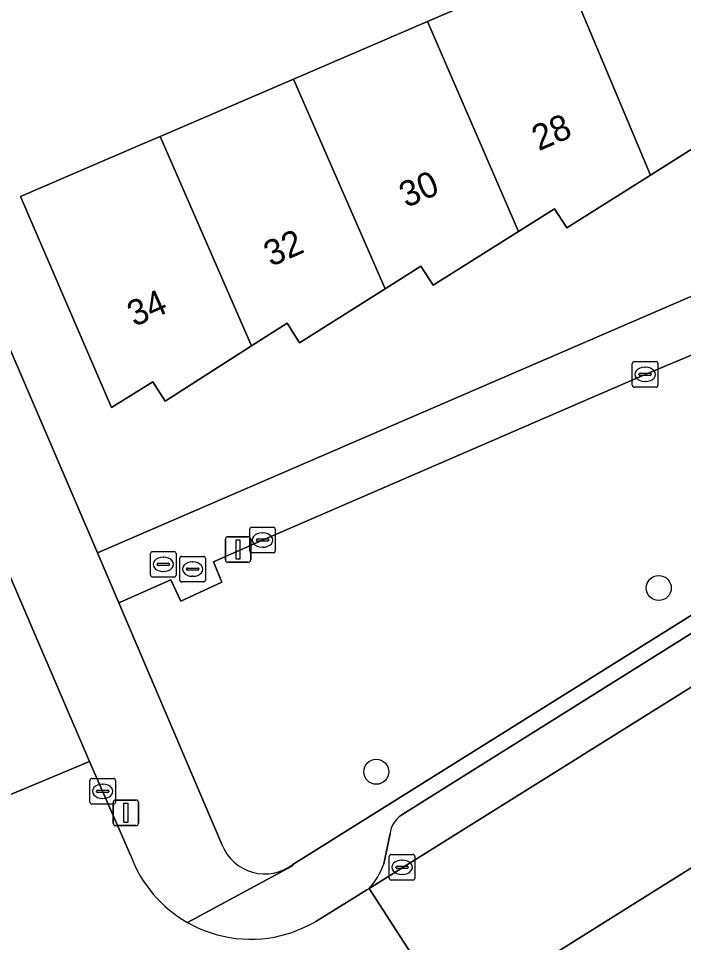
# Model space of a CAD drawing. Extents: x 159352 to 160617, y 385888 to 387323.
# Drawn here: x 159614.36 to 159640.38, y 386145.65 to 386181.79 of the extents above; entities that cross this region are included whole.
import ezdxf

# ---------------------------------------------------------------- set-up
doc = ezdxf.new("R2010")
doc.units = 0
for name, color, linetype in [('IMGEO_Boom', 7, 'Continuous'), ('IMGEO_Erf', 7, 'Continuous'), ('IMGEO_Groenvoorziening', 7, 'Continuous'), ('IMGEO_Kolk', 7, 'Continuous'), ('IMGEO_Lichtmast', 7, 'Continuous'), ('IMGEO_Pand', 7, 'Continuous'), ('IMGEO_Pand_nummerreeks', 7, 'Continuous'), ('IMGEO_Parkeervlak_open', 7, 'Continuous'), ('IMGEO_Rijbaan_lokaal_gesloten', 7, 'Continuous'), ('IMGEO_Rijbaan_lokaal_open', 7, 'Continuous'), ('IMGEO_Rioolput', 7, 'Continuous'), ('IMGEO_Voetpad_open', 7, 'Continuous')]:
    doc.layers.add(name, color=color, linetype=linetype)

msp = doc.modelspace()

# ---------------------------------------------------------------- linework, layer by layer
at = {"layer": 'IMGEO_Boom'}
for centre in [(159639.411, 386159.513), (159628.357, 386152.326)]:
    msp.add_circle(centre, 0.489, dxfattribs=at)
at = {"layer": 'IMGEO_Erf'}
for points in [[(159659.692, 386207.676), (159651.93, 386204.377), (159652.706, 386202.574), (159652.195, 386201.7), (159650.461, 386200.954), (159649.448, 386203.309), (159647.553, 386202.475), (159648.558, 386200.141), (159645.044, 386198.629), (159642.092, 386197.359), (159641.088, 386199.692), (159614.885, 386188.675), (159616.371, 386185.229), (159610.171, 386182.682), (159608.419, 386181.908), (159612.907, 386171.428), (159617.444, 386160.891), (159669.117, 386183.212), (159707.116, 386199.677), (159719.747, 386207.6)], [(159643.232, 386178.284), (159639.082, 386175.665), (159635.81, 386173.6), (159635.334, 386174.348), (159633.92, 386173.459), (159630.581, 386171.359), (159630.105, 386172.105), (159628.705, 386171.22), (159625.352, 386169.1), (159624.871, 386169.878), (159623.475, 386168.985), (159620.098, 386166.825), (159619.618, 386167.583), (159617.991, 386166.569), (159614.441, 386174.83), (159619.036, 386176.803), (159619.905, 386177.176), (159625.122, 386179.417), (159630.367, 386181.669), (159635.611, 386183.921)]]:
    msp.add_lwpolyline(points, dxfattribs=at)
at = {"layer": 'IMGEO_Groenvoorziening'}
for points in [[(159645.566, 386161.501), (159641.058, 386168.783), (159638.878, 386167.868), (159623.907, 386161.387), (159621.986, 386160.533), (159622.308, 386159.737), (159620.711, 386159), (159620.325, 386159.832), (159618.283, 386158.932)], [(159625.088, 386148.695), (159645.566, 386161.501)], [(159618.283, 386158.932), (159622.325, 386149.461)]]:
    msp.add_lwpolyline(points, dxfattribs=at)
msp.add_arc((159624, 386150.137), 1.806, 201.9666, 307.0429, dxfattribs=at)
at = {"layer": 'IMGEO_Kolk'}
for p, q in [((159638.451, 386168.369), (159639.303, 386168.369)), ((159638.376, 386167.443), (159638.376, 386168.295)), ((159638.864, 386168.149), (159638.889, 386168.149)), ((159639.377, 386168.295), (159639.377, 386167.443)), ((159638.635, 386167.863), (159638.635, 386167.875)), ((159639.073, 386167.826), (159638.675, 386167.826)), ((159638.678, 386167.912), (159639.076, 386167.912)), ((159638.887, 386167.589), (159638.862, 386167.589)), ((159639.119, 386167.875), (159639.119, 386167.863)), ((159639.303, 386167.369), (159638.451, 386167.369)), ((159623.406, 386160.962), (159623.406, 386161.814)), ((159623.481, 386161.888), (159624.333, 386161.888)), ((159624.407, 386161.814), (159624.407, 386160.962)), ((159623.894, 386161.668), (159623.919, 386161.668)), ((159623.665, 386161.382), (159623.665, 386161.394)), ((159624.103, 386161.345), (159623.705, 386161.345)), ((159623.708, 386161.431), (159624.106, 386161.431)), ((159623.917, 386161.108), (159623.892, 386161.108)), ((159624.149, 386161.394), (159624.149, 386161.382)), ((159624.333, 386160.888), (159623.481, 386160.888)), ((159617.228, 386152.064), (159618.08, 386152.064)), ((159617.153, 386151.138), (159617.153, 386151.99)), ((159617.641, 386151.844), (159617.666, 386151.844)), ((159618.154, 386151.99), (159618.154, 386151.138)), ((159617.412, 386151.558), (159617.412, 386151.57)), ((159617.85, 386151.521), (159617.452, 386151.521)), ((159617.455, 386151.607), (159617.853, 386151.607)), ((159617.896, 386151.57), (159617.896, 386151.558)), ((159618.08, 386151.064), (159617.228, 386151.064)), ((159617.664, 386151.284), (159617.639, 386151.284)), ((159628.867, 386148.166), (159628.867, 386149.018)), ((159628.942, 386149.092), (159629.794, 386149.092)), ((159629.355, 386148.872), (159629.38, 386148.872)), ((159629.868, 386149.018), (159629.868, 386148.166)), ((159629.126, 386148.586), (159629.126, 386148.598)), ((159629.564, 386148.549), (159629.166, 386148.549)), ((159629.169, 386148.635), (159629.567, 386148.635)), ((159629.61, 386148.598), (159629.61, 386148.586)), ((159629.794, 386148.092), (159628.942, 386148.092)), ((159629.378, 386148.312), (159629.353, 386148.312))]:
    msp.add_line(p, q, dxfattribs=at)
for points in [[(159638.451, 386168.369), (159639.303, 386168.369)], [(159638.376, 386167.443), (159638.376, 386168.295)], [(159639.377, 386168.295), (159639.377, 386167.443)], [(159639.303, 386167.369), (159638.451, 386167.369)], [(159623.406, 386160.962), (159623.406, 386161.814)], [(159623.481, 386161.888), (159624.333, 386161.888)], [(159624.407, 386161.814), (159624.407, 386160.962)], [(159624.333, 386160.888), (159623.481, 386160.888)], [(159617.228, 386152.064), (159618.08, 386152.064)], [(159617.153, 386151.138), (159617.153, 386151.99)], [(159618.154, 386151.99), (159618.154, 386151.138)], [(159618.08, 386151.064), (159617.228, 386151.064)], [(159628.867, 386148.166), (159628.867, 386149.018)], [(159628.942, 386149.092), (159629.794, 386149.092)], [(159629.868, 386149.018), (159629.868, 386148.166)], [(159629.794, 386148.092), (159628.942, 386148.092)]]:
    msp.add_lwpolyline(points, dxfattribs=at)
for centre, radius, start, end in [((159638.453, 386168.293), 0.0765, 91.552, 178.448), ((159638.453, 386168.293), 0.0765, 91.552, 178.448), ((159639.301, 386168.293), 0.0765, 1.552, 88.448), ((159639.301, 386168.293), 0.0765, 1.552, 88.448), ((159638.675, 386167.872), 0.0403, 85.8775, 175.7526), ((159638.672, 386167.862), 0.0366, 178.938, 274.7102), ((159639.076, 386167.869), 0.043, 264.8664, 352.4533), ((159639.08, 386167.874), 0.0386, 1.7309, 96.639), ((159638.453, 386167.445), 0.0765, 181.552, 268.448), ((159638.453, 386167.445), 0.0765, 181.552, 268.448), ((159639.301, 386167.445), 0.0765, 271.552, 358.448), ((159639.301, 386167.445), 0.0765, 271.552, 358.448), ((159623.483, 386161.812), 0.0765, 91.552, 178.448), ((159623.483, 386161.812), 0.0765, 91.552, 178.448), ((159624.331, 386161.812), 0.0765, 1.552, 88.448), ((159624.331, 386161.812), 0.0765, 1.552, 88.448), ((159623.705, 386161.391), 0.0403, 85.8775, 175.7526), ((159623.702, 386161.381), 0.0366, 178.938, 274.7102), ((159624.106, 386161.388), 0.043, 264.8664, 352.4533), ((159624.11, 386161.393), 0.0386, 1.7309, 96.639), ((159623.483, 386160.964), 0.0765, 181.552, 268.448), ((159623.483, 386160.964), 0.0765, 181.552, 268.448), ((159624.331, 386160.964), 0.0765, 271.552, 358.448), ((159624.331, 386160.964), 0.0765, 271.552, 358.448), ((159617.23, 386151.988), 0.0765, 91.552, 178.448), ((159617.23, 386151.988), 0.0765, 91.552, 178.448), ((159618.078, 386151.988), 0.0765, 1.552, 88.448), ((159618.078, 386151.988), 0.0765, 1.552, 88.448), ((159617.452, 386151.567), 0.0403, 85.8775, 175.7526), ((159617.449, 386151.557), 0.0366, 178.938, 274.7102), ((159617.853, 386151.564), 0.043, 264.8664, 352.4533), ((159617.857, 386151.569), 0.0386, 1.7309, 96.639), ((159617.23, 386151.14), 0.0765, 181.552, 268.448), ((159617.23, 386151.14), 0.0765, 181.552, 268.448), ((159618.078, 386151.14), 0.0765, 271.552, 358.448), ((159618.078, 386151.14), 0.0765, 271.552, 358.448), ((159628.944, 386149.016), 0.0765, 91.552, 178.448), ((159628.944, 386149.016), 0.0765, 91.552, 178.448), ((159629.792, 386149.016), 0.0765, 1.552, 88.448), ((159629.792, 386149.016), 0.0765, 1.552, 88.448), ((159629.166, 386148.595), 0.0403, 85.8775, 175.7526), ((159629.163, 386148.585), 0.0366, 178.938, 274.7102), ((159629.567, 386148.592), 0.043, 264.8664, 352.4533), ((159629.571, 386148.597), 0.0386, 1.7309, 96.639), ((159628.944, 386148.168), 0.0765, 181.552, 268.448), ((159628.944, 386148.168), 0.0765, 181.552, 268.448), ((159629.792, 386148.168), 0.0765, 271.552, 358.448), ((159629.792, 386148.168), 0.0765, 271.552, 358.448)]:
    msp.add_arc(centre, radius, start, end, dxfattribs=at)
for centre, major_axis, ratio, start_param, end_param in [((159638.863, 386167.869), (-0.387, 0.002), 0.722429, 4.712389, 7.853982), ((159638.888, 386167.869), (-0.39, 0.002), 0.717154, 1.570796, 4.712389), ((159623.893, 386161.388), (-0.387, 0.002), 0.722429, 4.712389, 7.853982), ((159623.918, 386161.388), (-0.39, 0.002), 0.717154, 1.570796, 4.712389), ((159617.64, 386151.564), (-0.387, 0.002), 0.722429, 4.712389, 7.853982), ((159617.665, 386151.564), (-0.39, 0.002), 0.717154, 1.570796, 4.712389), ((159629.354, 386148.592), (-0.387, 0.002), 0.722429, 4.712389, 7.853982), ((159629.379, 386148.592), (-0.39, 0.002), 0.717154, 1.570796, 4.712389)]:
    msp.add_ellipse(centre, major_axis=major_axis, ratio=ratio, start_param=start_param, end_param=end_param, dxfattribs=at)
at = {"layer": 'IMGEO_Lichtmast'}
for p, q in [((159622.553, 386161.519), (159623.343, 386161.519)), ((159623.343, 386161.519), (159622.553, 386161.519)), ((159622.453, 386160.619), (159622.453, 386161.419)), ((159622.453, 386161.419), (159622.453, 386160.619)), ((159623.443, 386161.419), (159623.443, 386160.619)), ((159623.443, 386160.619), (159623.443, 386161.419)), ((159623.343, 386160.519), (159622.553, 386160.519)), ((159622.553, 386160.519), (159623.343, 386160.519)), ((159618.064, 386150.322), (159618.064, 386151.122)), ((159618.064, 386151.122), (159618.064, 386150.322)), ((159618.164, 386151.222), (159618.954, 386151.222)), ((159618.954, 386151.222), (159618.164, 386151.222)), ((159619.054, 386151.122), (159619.054, 386150.322)), ((159619.054, 386150.322), (159619.054, 386151.122)), ((159618.954, 386150.222), (159618.164, 386150.222)), ((159618.164, 386150.222), (159618.954, 386150.222))]:
    msp.add_line(p, q, dxfattribs=at)
for points in [[(159622.873, 386161.394), (159623.023, 386161.394), (159623.023, 386160.644), (159622.873, 386160.644), (159622.873, 386161.394)], [(159618.484, 386151.097), (159618.634, 386151.097), (159618.634, 386150.347), (159618.484, 386150.347), (159618.484, 386151.097)]]:
    msp.add_lwpolyline(points, dxfattribs=at)
for centre, start, end in [((159622.553, 386161.419), 90, 180), ((159622.553, 386161.419), 90, 180), ((159623.343, 386161.419), 0, 90), ((159623.343, 386161.419), 360, 90), ((159622.553, 386160.619), 180, 270), ((159622.553, 386160.619), 180, 270), ((159623.343, 386160.619), 270, 0), ((159623.343, 386160.619), 270, 0), ((159618.164, 386151.122), 90, 180), ((159618.164, 386151.122), 90, 180), ((159618.954, 386151.122), 0, 90), ((159618.954, 386151.122), 360, 90), ((159618.164, 386150.322), 180, 270), ((159618.164, 386150.322), 180, 270), ((159618.954, 386150.322), 270, 0), ((159618.954, 386150.322), 270, 0)]:
    msp.add_arc(centre, 0.1, start, end, dxfattribs=at)
at = {"layer": 'IMGEO_Pand'}
for points in [[(159643.478, 386187.832), (159638.005, 386185.482), (159638.828, 386183.565), (159636.23, 386182.449), (159639.082, 386175.665), (159643.232, 386178.284), (159643.704, 386177.534), (159647.038, 386179.665)], [(159636.23, 386182.449), (159635.611, 386183.921), (159630.367, 386181.669), (159633.92, 386173.459), (159635.334, 386174.348), (159635.81, 386173.6), (159639.082, 386175.665)], [(159628.705, 386171.22), (159630.105, 386172.105), (159630.581, 386171.359), (159633.92, 386173.459), (159630.367, 386181.669), (159625.122, 386179.417)], [(159625.122, 386179.417), (159619.905, 386177.176), (159623.475, 386168.985), (159624.871, 386169.878), (159625.352, 386169.1), (159628.705, 386171.22)], [(159619.905, 386177.176), (159619.036, 386176.803), (159614.441, 386174.83), (159617.991, 386166.569), (159619.618, 386167.583), (159620.098, 386166.825), (159623.475, 386168.985)]]:
    msp.add_lwpolyline(points, close=True, dxfattribs=at)
at = {"layer": 'IMGEO_Parkeervlak_open'}
for points in [[(159694.982, 386191.739), (159692.137, 386189.957), (159683.351, 386184.43), (159680.171, 386182.463), (159666.308, 386173.758), (159663.117, 386171.76), (159649.085, 386162.993), (159645.879, 386160.999), (159629.498, 386150.732), (159629.323, 386150.614)], [(159628.085, 386147.762), (159667.269, 386172.261)], [(159628.901, 386149.908), (159628.65, 386148.731)]]:
    msp.add_lwpolyline(points, dxfattribs=at)
for centre, radius, start, end in [((159629.853, 386149.818), 0.957, 123.671, 174.5927), ((159625.916, 386149.676), 2.893, 318.5759, 340.9333)]:
    msp.add_arc(centre, radius, start, end, dxfattribs=at)
at = {"layer": 'IMGEO_Rijbaan_lokaal_gesloten'}
msp.add_lwpolyline([(159566.795, 386249.573), (159572.932, 386235.406), (159572.998, 386235.252), (159581.946, 386214.493), (159593.802, 386187.082), (159593.907, 386186.821), (159600.42, 386171.678), (159606.398, 386157.681), (159609.708, 386149.629), (159617.137, 386152.722), (159605.373, 386180.099), (159601.493, 386189.065), (159601.41, 386189.278), (159595.222, 386203.658), (159595.12, 386203.87), (159594.985, 386203.82), (159587.984, 386220.031), (159584.17, 386228.799), (159577.078, 386245.165), (159572.965, 386254.727), (159571.577, 386257.955), (159571.189, 386258.857), (159570.042, 386261.524), (159567.886, 386266.536)], dxfattribs=at)
at = {"layer": 'IMGEO_Rijbaan_lokaal_open'}
msp.add_lwpolyline([(159648.997, 386153.776), (159651.127, 386155.109), (159653.753, 386156.753), (159670.441, 386167.202), (159667.269, 386172.261), (159628.085, 386147.762), (159631.34, 386142.72), (159646.177, 386152.01)], close=True, dxfattribs=at)
for points in [[(159618.748, 386149.045), (159617.137, 386152.722), (159609.708, 386149.629), (159611.586, 386145.062)], [(159626.028, 386139.36), (159628.856, 386141.148), (159631.34, 386142.72), (159628.085, 386147.762), (159627.99, 386147.704), (159627.575, 386147.447), (159625.987, 386146.468)]]:
    msp.add_lwpolyline(points, dxfattribs=at)
for centre, radius, start, end in [((159623.45, 386150.791), 5.016, 200.376, 240.3811), ((159623.447, 386150.789), 5.012, 240.3948, 286.457), ((159622.686, 386152.542), 6.913, 288.3915, 298.5233)]:
    msp.add_arc(centre, radius, start, end, dxfattribs=at)
at = {"layer": 'IMGEO_Rioolput'}
for p, q in [((159619.525, 386160.014), (159619.525, 386160.866)), ((159619.6, 386160.94), (159620.452, 386160.94)), ((159620.013, 386160.72), (159620.038, 386160.72)), ((159620.526, 386160.866), (159620.526, 386160.014)), ((159620.745, 386160.752), (159621.597, 386160.752)), ((159619.784, 386160.434), (159619.784, 386160.446)), ((159620.222, 386160.397), (159619.824, 386160.397)), ((159619.827, 386160.483), (159620.225, 386160.483)), ((159620.268, 386160.446), (159620.268, 386160.434)), ((159620.67, 386159.826), (159620.67, 386160.678)), ((159621.158, 386160.532), (159621.183, 386160.532)), ((159621.671, 386160.678), (159621.671, 386159.826)), ((159620.036, 386160.16), (159620.011, 386160.16)), ((159620.929, 386160.246), (159620.929, 386160.258)), ((159621.367, 386160.209), (159620.969, 386160.209)), ((159620.972, 386160.295), (159621.37, 386160.295)), ((159621.413, 386160.258), (159621.413, 386160.246)), ((159620.452, 386159.94), (159619.6, 386159.94)), ((159621.597, 386159.752), (159620.745, 386159.752)), ((159621.181, 386159.972), (159621.156, 386159.972))]:
    msp.add_line(p, q, dxfattribs=at)
for points in [[(159619.525, 386160.014), (159619.525, 386160.866)], [(159619.6, 386160.94), (159620.452, 386160.94)], [(159620.526, 386160.866), (159620.526, 386160.014)], [(159620.745, 386160.752), (159621.597, 386160.752)], [(159620.67, 386159.826), (159620.67, 386160.678)], [(159621.671, 386160.678), (159621.671, 386159.826)], [(159620.452, 386159.94), (159619.6, 386159.94)], [(159621.597, 386159.752), (159620.745, 386159.752)]]:
    msp.add_lwpolyline(points, dxfattribs=at)
for centre, radius, start, end in [((159619.602, 386160.864), 0.0765, 91.552, 178.448), ((159619.602, 386160.864), 0.0765, 91.552, 178.448), ((159620.45, 386160.864), 0.0765, 1.552, 88.448), ((159620.45, 386160.864), 0.0765, 1.552, 88.448), ((159620.747, 386160.676), 0.0765, 91.552, 178.448), ((159620.747, 386160.676), 0.0765, 91.552, 178.448), ((159621.595, 386160.676), 0.0765, 1.552, 88.448), ((159621.595, 386160.676), 0.0765, 1.552, 88.448), ((159619.824, 386160.443), 0.0403, 85.8775, 175.7526), ((159619.821, 386160.433), 0.0366, 178.938, 274.7102), ((159620.225, 386160.44), 0.043, 264.8664, 352.4533), ((159620.229, 386160.445), 0.0386, 1.7309, 96.639), ((159619.602, 386160.016), 0.0765, 181.552, 268.448), ((159619.602, 386160.016), 0.0765, 181.552, 268.448), ((159620.45, 386160.016), 0.0765, 271.552, 358.448), ((159620.45, 386160.016), 0.0765, 271.552, 358.448), ((159620.969, 386160.255), 0.0403, 85.8775, 175.7526), ((159620.966, 386160.245), 0.0366, 178.938, 274.7102), ((159621.37, 386160.252), 0.043, 264.8664, 352.4533), ((159621.374, 386160.257), 0.0386, 1.7309, 96.639), ((159620.747, 386159.828), 0.0765, 181.552, 268.448), ((159620.747, 386159.828), 0.0765, 181.552, 268.448), ((159621.595, 386159.828), 0.0765, 271.552, 358.448), ((159621.595, 386159.828), 0.0765, 271.552, 358.448)]:
    msp.add_arc(centre, radius, start, end, dxfattribs=at)
for centre, major_axis, ratio, start_param, end_param in [((159620.012, 386160.44), (-0.387, 0.002), 0.722429, 4.712389, 7.853982), ((159620.037, 386160.44), (-0.39, 0.002), 0.717154, 1.570796, 4.712389), ((159621.157, 386160.252), (-0.387, 0.002), 0.722429, 4.712389, 7.853982), ((159621.182, 386160.252), (-0.39, 0.002), 0.717154, 1.570796, 4.712389)]:
    msp.add_ellipse(centre, major_axis=major_axis, ratio=ratio, start_param=start_param, end_param=end_param, dxfattribs=at)
at = {"layer": 'IMGEO_Voetpad_open'}
for points in [[(159719.747, 386207.6), (159707.116, 386199.677), (159669.117, 386183.212), (159617.444, 386160.891), (159618.283, 386158.932), (159620.325, 386159.832), (159620.711, 386159), (159622.308, 386159.737), (159621.986, 386160.533), (159623.907, 386161.387), (159638.878, 386167.868), (159641.058, 386168.783), (159645.566, 386161.501), (159645.652, 386161.379), (159648.843, 386163.369), (159648.755, 386163.513), (159644.576, 386170.32)], [(159594.825, 386204.632), (159595.01, 386204.12), (159595.12, 386203.87), (159595.222, 386203.658), (159601.41, 386189.278), (159601.493, 386189.065), (159601.898, 386189.245), (159605.785, 386180.265), (159605.373, 386180.099), (159617.137, 386152.722), (159618.748, 386149.045)], [(159622.325, 386149.461), (159618.283, 386158.932), (159617.444, 386160.891), (159612.907, 386171.428), (159608.419, 386181.908), (159604.904, 386190.092), (159600.855, 386199.563)], [(159673.365, 386168.979), (159670.441, 386167.202), (159653.753, 386156.753), (159654.266, 386155.932), (159651.638, 386154.291), (159651.127, 386155.109), (159648.997, 386153.776), (159649.507, 386152.96), (159646.684, 386151.198), (159646.177, 386152.01), (159631.34, 386142.72), (159628.856, 386141.148), (159626.028, 386139.36)], [(159629.323, 386150.614), (159629.498, 386150.732), (159645.879, 386160.999), (159645.652, 386161.379), (159645.566, 386161.501), (159625.088, 386148.695), (159625.074, 386148.647), (159620.971, 386146.431)], [(159628.65, 386148.731), (159628.901, 386149.908)], [(159620.971, 386146.431), (159625.074, 386148.647), (159625.088, 386148.695)], [(159625.987, 386146.468), (159627.575, 386147.447), (159627.99, 386147.704), (159628.085, 386147.762)]]:
    msp.add_lwpolyline(points, dxfattribs=at)
for centre, radius, start, end in [((159629.853, 386149.818), 0.957, 123.671, 174.5927), ((159624, 386150.137), 1.806, 201.9666, 307.0429), ((159623.45, 386150.791), 5.016, 200.376, 240.3811), ((159625.916, 386149.676), 2.893, 318.5759, 340.9333), ((159623.447, 386150.789), 5.012, 240.3948, 286.457), ((159622.686, 386152.542), 6.913, 288.3915, 298.5233)]:
    msp.add_arc(centre, radius, start, end, dxfattribs=at)

# ---------------------------------------------------------------- texts
at = {"layer": 'IMGEO_Pand_nummerreeks'}
for s, rotation, p in [('28', 23.2162, (159634.716, 386176.596)), ('30', 23.2179, (159629.528, 386174.371)), ('32', 23.7184, (159624.237, 386172.066)), ('34', 23.7184, (159618.894, 386169.718))]:
    msp.add_text(s, height=1, rotation=rotation, dxfattribs=at).set_placement(p)

doc.saveas('drawing.dxf')
